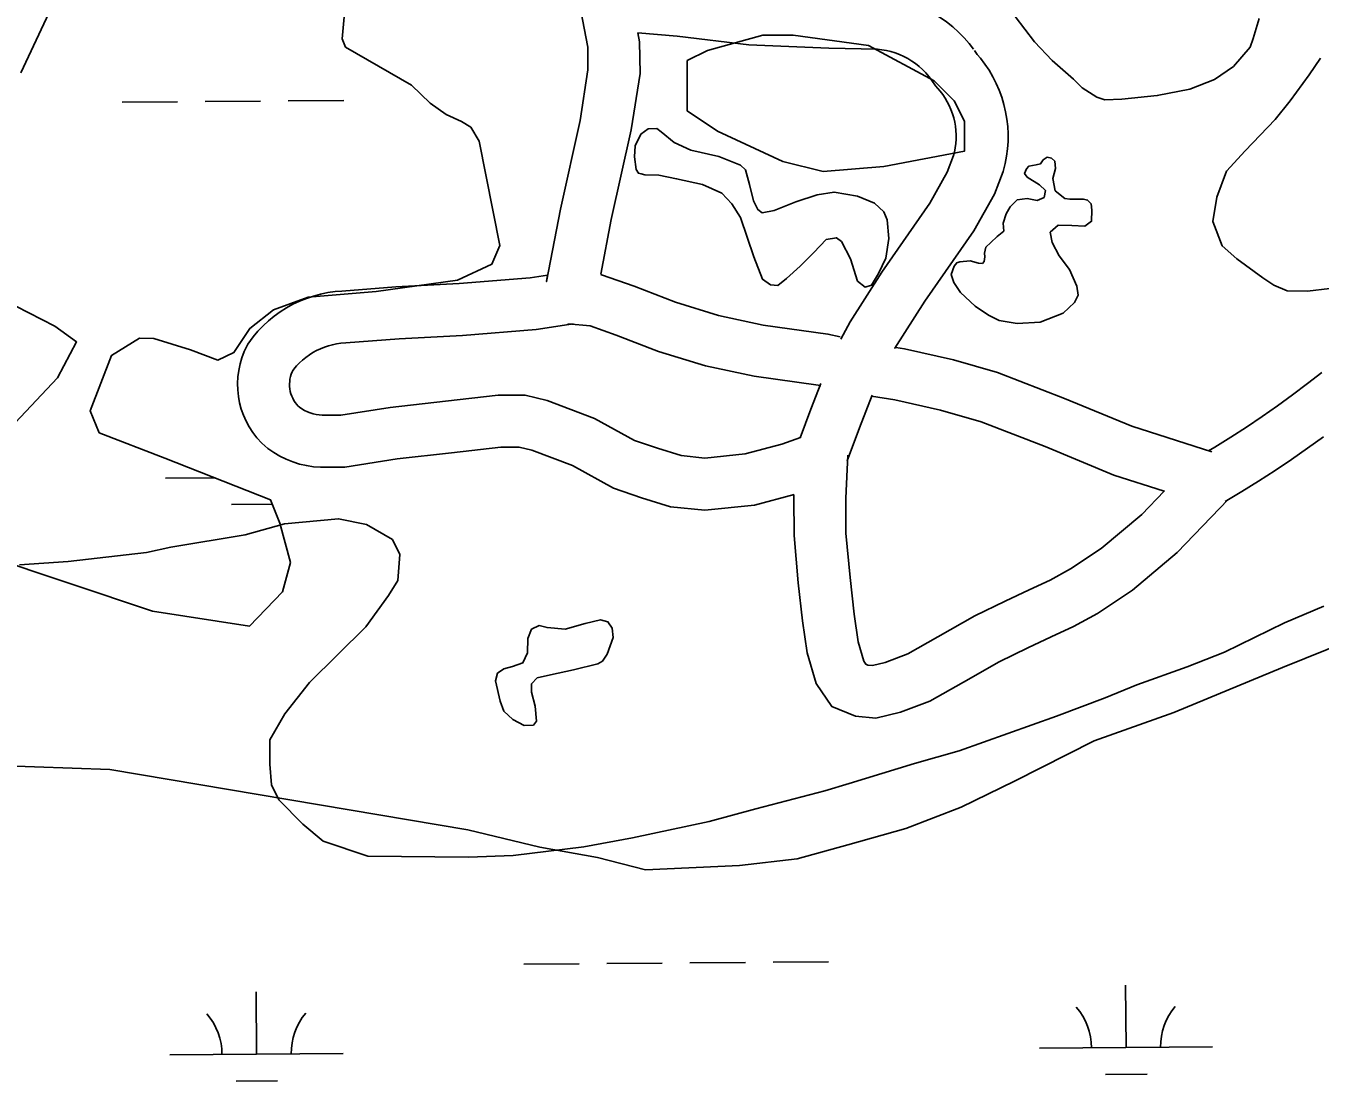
# Model space of a CAD drawing. Extents: x 3540316 to 3578335, y 553172 to 578787.
# Drawn here: x 3561139 to 3561886, y 565384 to 565993 of the extents above; entities that cross this region are included whole.
import ezdxf

# ---------------------------------------------------------------- set-up
doc = ezdxf.new("R2010")
doc.units = 0
for name, color, linetype in [('V-ROAD-CNTR', 7, 'Continuous'), ('V-SITE-VEGE', 7, 'Continuous'), ('V-TOPO-SHOR', 7, 'Continuous'), ('V-WETL-SWMP', 7, 'Continuous')]:
    doc.layers.add(name, color=color, linetype=linetype)

msp = doc.modelspace()

# ---------------------------------------------------------------- linework, layer by layer
at = {"layer": 'V-ROAD-CNTR'}
for points in [[(3561686.12, 565979.82), (3561683.65, 565983.06), (3561680.68, 565986.49), (3561677.51, 565989.73), (3561674.15, 565992.76), (3561670.59, 565995.58), (3561666.88, 565998.17), (3561663.01, 566000.53), (3561659, 566002.64), (3561654.86, 566004.5), (3561650.62, 566006.1), (3561646.29, 566007.43), (3561641.88, 566008.49), (3561637.42, 566009.27), (3561632.69, 566009.81), (3561603.48, 566010.35), (3561558.91, 566012.3), (3561518.18, 566017.13), (3561489.19, 566019.65), (3561485.11, 566019.97)], [(3561459.39, 566002.06), (3561463.36, 565981.09), (3561463.54, 565968), (3561459, 565938.79), (3561447.59, 565887.59), (3561439.68, 565845.71), (3561440.24, 565849.45), (3561430.12, 565847.85), (3561389.12, 565844.63), (3561352.6, 565842.62), (3561321.42, 565840.23), (3561317.61, 565839.94), (3561313.38, 565839.34), (3561309.2, 565838.49), (3561305.07, 565837.39), (3561301.02, 565836.04), (3561297.06, 565834.45), (3561293.2, 565832.62), (3561289.47, 565830.56), (3561285.87, 565828.28), (3561282.4, 565825.77), (3561279.1, 565823.06), (3561275.97, 565820.16), (3561273.02, 565817.07), (3561270.27, 565813.81), (3561267.09, 565809.56), (3561265.09, 565805.32), (3561263.75, 565801.8), (3561262.69, 565798.18), (3561261.92, 565794.5), (3561261.43, 565790.76), (3561261.23, 565786.99), (3561261.34, 565783.22), (3561261.73, 565779.48), (3561262.42, 565775.77), (3561263.39, 565772.13), (3561264.64, 565768.57), (3561266.17, 565765.13), (3561267.96, 565761.82), (3561270, 565758.64), (3561272.29, 565755.64), (3561275.17, 565752.43), (3561278.75, 565749.47), (3561282.1, 565747.11), (3561285.62, 565745.02), (3561289.29, 565743.2), (3561293.09, 565741.67), (3561297, 565740.44), (3561300.99, 565739.52), (3561305.04, 565738.9), (3561309.12, 565738.6), (3561312.56, 565738.61), (3561323.18, 565738.53), (3561353.47, 565743.35), (3561384.81, 565746.98), (3561413.27, 565750.25), (3561423.73, 565750.17), (3561431.21, 565748.42), (3561454.65, 565739.5), (3561478.26, 565726.48), (3561494.37, 565720.98), (3561511.27, 565715.81), (3561530.9, 565713.73), (3561559.72, 565716.76), (3561582.53, 565722.77)], [(3561492.32, 565989.38), (3561493.32, 565984.11), (3561493.57, 565965.89), (3561488.5, 565933.22), (3561476.97, 565881.54), (3561471.01, 565849.96)], [(3561662.25, 565961.65), (3561660.35, 565964.14), (3561658.61, 565966.16), (3561656.74, 565968.06), (3561654.76, 565969.85), (3561652.67, 565971.51), (3561650.48, 565973.03), (3561648.2, 565974.42), (3561645.84, 565975.66), (3561643.41, 565976.76), (3561640.92, 565977.7), (3561638.36, 565978.48), (3561635.78, 565979.1), (3561633.15, 565979.56), (3561630.73, 565979.84), (3561602.55, 565980.37), (3561556.49, 565982.37), (3561515.11, 565987.28), (3561492.35, 565989.27)], [(3561640.57, 565807.01), (3561640.7, 565807.25), (3561658.05, 565834.42), (3561686.32, 565875.01), (3561698.13, 565896.1), (3561703.13, 565909.28), (3561704.31, 565913.81), (3561705.14, 565918.04), (3561705.71, 565922.31), (3561706.02, 565926.62), (3561706.07, 565930.93), (3561705.86, 565935.24), (3561705.39, 565939.53), (3561704.66, 565943.78), (3561703.68, 565947.97), (3561702.44, 565952.11), (3561700.96, 565956.16), (3561699.23, 565960.1), (3561697.27, 565963.95), (3561695.08, 565967.66), (3561692.66, 565971.24), (3561690.04, 565974.66), (3561688.13, 565976.86), (3561686.65, 565979.08)], [(3561609.48, 565812.5), (3561614.8, 565822.43), (3561633.09, 565851.07), (3561660.86, 565890.94), (3561670.87, 565908.82), (3561674.51, 565918.41), (3561675.04, 565920.47), (3561675.52, 565922.92), (3561675.86, 565925.39), (3561676.04, 565927.88), (3561676.06, 565930.38), (3561675.94, 565932.87), (3561675.67, 565935.35), (3561675.25, 565937.81), (3561674.68, 565940.24), (3561673.96, 565942.63), (3561673.1, 565944.98), (3561672.1, 565947.27), (3561670.97, 565949.49), (3561669.7, 565951.64), (3561668.3, 565953.71), (3561666.78, 565955.69), (3561664.24, 565958.63), (3561661.71, 565962.4)], [(3561470.97, 565849.74), (3561471.38, 565849.7), (3561490.23, 565843.02), (3561514, 565833.82), (3561538.88, 565826.15), (3561564.73, 565820.65), (3561602.03, 565815.46), (3561609.16, 565813.78)], [(3561454.96, 565821.42), (3561433.65, 565818.03), (3561391.12, 565814.7), (3561354.57, 565812.69), (3561323.74, 565810.32), (3561320.87, 565810.1), (3561318.45, 565809.76), (3561316.05, 565809.27), (3561313.69, 565808.64), (3561311.37, 565807.87), (3561309.11, 565806.96), (3561306.9, 565805.91), (3561304.76, 565804.73), (3561302.69, 565803.42), (3561300.72, 565801.99), (3561298.83, 565800.44), (3561297.03, 565798.78), (3561295.35, 565797.02), (3561293.77, 565795.15), (3561292.93, 565794.03), (3561292.72, 565793.56), (3561292.21, 565792.23), (3561291.81, 565790.86), (3561291.51, 565789.46), (3561291.33, 565788.05), (3561291.26, 565786.63), (3561291.3, 565785.2), (3561291.44, 565783.78), (3561291.7, 565782.38), (3561292.07, 565781), (3561292.54, 565779.66), (3561293.12, 565778.35), (3561293.8, 565777.09), (3561294.57, 565775.9), (3561295.44, 565774.77), (3561296.02, 565774.11), (3561296.97, 565773.33), (3561298.42, 565772.3), (3561299.95, 565771.39), (3561301.56, 565770.6), (3561303.21, 565769.94), (3561304.91, 565769.4), (3561306.64, 565769), (3561308.4, 565768.73), (3561310.18, 565768.6), (3561312.62, 565768.61), (3561320.92, 565768.55), (3561349.39, 565773.07), (3561381.37, 565776.79), (3561411.67, 565780.26), (3561427.3, 565780.14), (3561439.99, 565777.17), (3561467.29, 565766.79), (3561490.44, 565754.02), (3561503.61, 565749.53), (3561517.29, 565745.34), (3561530.9, 565743.9), (3561554.3, 565746.35), (3561575.47, 565751.93), (3561586.24, 565755.73), (3561586, 565755.55), (3561592.18, 565772.1), (3561597.97, 565786.82)], [(3561452, 565821.43), (3561464.83, 565820.2), (3561479.8, 565814.89), (3561504.16, 565805.46), (3561531.33, 565797.09), (3561559.53, 565791.09), (3561596.51, 565785.94), (3561597.98, 565785.59)], [(3561641.24, 565807.7), (3561646.33, 565806.86), (3561674.55, 565800.6), (3561700.04, 565793.25), (3561738.55, 565778.31), (3561777.46, 565762.22), (3561823.59, 565747.53)], [(3561821.84, 565748.09), (3561825.45, 565750.24), (3561834.64, 565755.92), (3561843.72, 565761.78), (3561852.7, 565767.8), (3561861.56, 565773.98), (3561870.31, 565780.32), (3561878.94, 565786.83), (3561887.1, 565793.2)], [(3561627.19, 565779.59), (3561640.66, 565777.39), (3561667.13, 565771.51), (3561690.45, 565764.8), (3561727.39, 565750.47), (3561767.15, 565734.01), (3561796.17, 565724.78), (3561783.21, 565711.32), (3561759.86, 565691.69), (3561742.06, 565679.92), (3561730.27, 565673.38), (3561718.31, 565667.82), (3561704.41, 565661.34), (3561686.86, 565652.72), (3561665.54, 565640.61), (3561648.19, 565630.87), (3561635.11, 565625.86), (3561627.74, 565624.13), (3561625.17, 565624.39), (3561623.9, 565624.9), (3561622.69, 565626.67), (3561619.51, 565637.73), (3561617.21, 565653.79), (3561614.8, 565674.95), (3561612.46, 565700.6), (3561612.3, 565720.75), (3561613.52, 565745.51)], [(3561613.1, 565742.35), (3561620.2, 565761.36), (3561627.62, 565780.25)], [(3561831.37, 565718.85), (3561841.01, 565724.58), (3561850.66, 565730.56), (3561860.21, 565736.71), (3561869.63, 565743.04), (3561878.94, 565749.53), (3561888.14, 565756.19)], [(3561833.12, 565719.9), (3561803.72, 565689.37), (3561777.85, 565667.62), (3561757.63, 565654.25), (3561743.88, 565646.62), (3561730.97, 565640.63), (3561717.37, 565634.28), (3561700.89, 565626.19), (3561680.29, 565614.49), (3561660.96, 565603.63), (3561643.94, 565597.12), (3561629.75, 565593.79), (3561617.98, 565594.95), (3561604.3, 565600.43), (3561595.19, 565613.73), (3561590.11, 565631.43), (3561587.45, 565649.97), (3561584.96, 565671.9), (3561582.48, 565699.12), (3561582.3, 565721.36), (3561582.37, 565722.72)]]:
    msp.add_lwpolyline(points, dxfattribs=at)
at = {"layer": 'V-SITE-VEGE'}
msp.add_lwpolyline([(3561625.55, 565982.05), (3561663.36, 565961.67), (3561675, 565950.03), (3561680.82, 565938.39), (3561680.82, 565920.92), (3561634.27, 565912.19), (3561599.36, 565909.28), (3561576.09, 565915.1), (3561538.27, 565932.57), (3561520.81, 565944.21), (3561520.81, 565973.32), (3561532.45, 565979.14), (3561564.45, 565987.87), (3561581.91, 565987.87)], close=True, dxfattribs=at)
for points in [[(3561904.74, 565843.28), (3561878.9, 565840.25), (3561867.07, 565840.33), (3561859.56, 565843.62), (3561853.14, 565847.97), (3561838.16, 565858.84), (3561829.61, 565866.43), (3561824.33, 565880.46), (3561826.59, 565894.43), (3561832.08, 565909.45), (3561842.93, 565921.2), (3561860.28, 565939.36), (3561868.96, 565950.05), (3561879.84, 565965.03), (3561886.36, 565974.66)], [(3561135.43, 565682.3), (3561163.41, 565684.25), (3561208.63, 565689.29), (3561222.64, 565692.41), (3561265.73, 565699.62), (3561288.36, 565705.9), (3561319.58, 565708.89), (3561335.7, 565705.55), (3561350.69, 565696.83), (3561354.93, 565688.19), (3561353.74, 565673.14), (3561348.3, 565664.57), (3561335.25, 565646.38), (3561302.74, 565614.35), (3561288.62, 565596.17), (3561279.9, 565581.17), (3561279.79, 565567.19), (3561280.78, 565555.35), (3561285.02, 565546.71), (3561298.9, 565532.62), (3561310.66, 565522.85), (3561336.41, 565514.05), (3561394.5, 565513.61), (3561420.32, 565514.5), (3561461.24, 565519.57), (3561489.25, 565524.74), (3561533.43, 565534.09), (3561560.38, 565541.42), (3561600.26, 565551.88), (3561614.28, 565556.07), (3561652.01, 565567.62), (3561677.89, 565574.96), (3561733.98, 565594.98), (3561762.03, 565605.53), (3561780.37, 565612.92), (3561809.5, 565623.46), (3561831.08, 565631.9), (3561865.63, 565648.86), (3561888.29, 565658.37)]]:
    msp.add_lwpolyline(points, dxfattribs=at)
at = {"layer": 'V-TOPO-SHOR'}
for points in [[(3561710.1, 565998.81), (3561721.33, 565984.11), (3561731.5, 565973.35), (3561743.86, 565962.57), (3561748.84, 565957.51), (3561757.3, 565952.22), (3561761.87, 565950.66), (3561771.69, 565951.02), (3561792.2, 565953.05), (3561810.99, 565956.83), (3561825.21, 565962.4), (3561836.17, 565969.95), (3561845.85, 565981), (3561847.63, 565986), (3561850.99, 565997.53)], [(3561491.41, 565910.46), (3561490.37, 565917.66), (3561490.85, 565923.99), (3561493.96, 565930.72), (3561498.35, 565933.96), (3561503.36, 565934.15), (3561505.75, 565932.16), (3561513.33, 565926), (3561522.9, 565921.57), (3561539.01, 565917.95), (3561551.62, 565912.84), (3561554.44, 565910.2), (3561556.77, 565901.68), (3561559.1, 565892.29), (3561561.68, 565887.25), (3561564.06, 565885.49), (3561571.06, 565886.74), (3561583.52, 565891.67), (3561595.77, 565895.72), (3561605.6, 565897.39), (3561619.1, 565895.11), (3561628.88, 565890.89), (3561634.3, 565886.05), (3561636.23, 565881.46), (3561637.24, 565870.54), (3561635.41, 565859.21), (3561631.2, 565850.3), (3561627.22, 565843.57), (3561623.5, 565842.51), (3561619.17, 565846.03), (3561615.12, 565858.93), (3561609.96, 565868.79), (3561606.92, 565870.99), (3561601.03, 565869.94), (3561593.99, 565862.58), (3561586.08, 565854.57), (3561578.18, 565847.43), (3561573.13, 565843.54), (3561568.99, 565843.79), (3561564.21, 565847.1), (3561559.29, 565860.01), (3561551.61, 565882.75), (3561546.66, 565890.64), (3561540.81, 565896.79), (3561529.73, 565901.67), (3561514.7, 565905.05), (3561504.47, 565907.09), (3561496.4, 565907.37), (3561494.22, 565907.82), (3561492.7, 565908.27), (3561491.41, 565910.46)], [(3561703.58, 565874.84), (3561703.17, 565879.43), (3561704.96, 565884.87), (3561707.17, 565888.78), (3561711.34, 565892.89), (3561717.02, 565893.72), (3561722.9, 565892.58), (3561726.84, 565894.3), (3561727.74, 565898.22), (3561724.28, 565901.52), (3561717.11, 565905.93), (3561715.6, 565908.12), (3561716.71, 565910.73), (3561718.03, 565912.25), (3561722.18, 565913.09), (3561724.8, 565913.73), (3561726.35, 565915.9), (3561728.54, 565917.62), (3561731.15, 565916.95), (3561733.1, 565915.19), (3561733.51, 565911.04), (3561731.94, 565905.17), (3561733.19, 565898.18), (3561738.83, 565893.77), (3561741.66, 565893.32), (3561749.52, 565893.26), (3561751.91, 565892.8), (3561754.07, 565890.6), (3561754.48, 565886.89), (3561754.22, 565880.57), (3561750.27, 565877.77), (3561742.86, 565878.04), (3561735.01, 565878.32), (3561730.4, 565874.21), (3561731.44, 565868.31), (3561735.53, 565860.65), (3561741.58, 565852.75), (3561745.65, 565843.12), (3561746.48, 565837.88), (3561744.49, 565833.75), (3561737.9, 565827.47), (3561724.56, 565822.34), (3561711.25, 565821.57), (3561701, 565823.17), (3561694.71, 565826.27), (3561687.11, 565831.56), (3561678.66, 565839.48), (3561674.78, 565845.18), (3561673.29, 565849.77), (3561674.85, 565854.56), (3561676.39, 565856.51), (3561678.14, 565857.15), (3561684.25, 565857.76), (3561689.04, 565856.42), (3561691.22, 565856.18), (3561692.32, 565857.26), (3561692.56, 565860.09), (3561692.36, 565862.06), (3561693.25, 565865.54), (3561696.11, 565868.36), (3561699.84, 565871.82), (3561703.58, 565874.84)], [(3561428.68, 565631.54), (3561428.74, 565639.82), (3561430.96, 565645.04), (3561435.34, 565647.19), (3561439.91, 565646.07), (3561450.37, 565645.11), (3561461.96, 565648.3), (3561470.7, 565650.42), (3561475.05, 565649.29), (3561477.42, 565645.78), (3561478.04, 565640.33), (3561474.69, 565630.76), (3561471.83, 565626.63), (3561469.2, 565625.13), (3561455.22, 565621.74), (3561441.89, 565618.79), (3561434.24, 565617.1), (3561430.95, 565613.64), (3561430.91, 565608.84), (3561433.03, 565600.75), (3561433.84, 565592.02), (3561432.07, 565589.64), (3561426.62, 565589.46), (3561420.1, 565593), (3561414.91, 565597.83), (3561412.77, 565603.52), (3561410.24, 565615.32), (3561411.36, 565619.67), (3561414.87, 565622.26), (3561419.9, 565623.53), (3561426.02, 565625.67), (3561428.68, 565631.54)]]:
    msp.add_lwpolyline(points, dxfattribs=at)
at = {"layer": 'V-WETL-SWMP'}
for p, q in [((3561194.54, 565949.27), (3561226.53, 565949.52)), ((3561242.53, 565949.64), (3561274.53, 565949.89)), ((3561290.53, 565950.01), (3561322.53, 565950.26)), ((3561219.62, 565732.22), (3561248.17, 565732.44)), ((3561257.73, 565717.08), (3561281.37, 565717.26)), ((3561864.41, 565622.94), (3561935.48, 565651.58)), ((3561801.71, 565597.03), (3561864.41, 565622.94)), ((3561755.74, 565580.7), (3561801.71, 565597.03)), ((3561709.73, 565557.44), (3561755.74, 565580.7)), ((3561038.87, 565569.47), (3561187.46, 565564.17)), ((3561187.46, 565564.17), (3561394.18, 565529.27)), ((3561679.05, 565542.39), (3561709.73, 565557.44)), ((3561647.01, 565530.13), (3561679.05, 565542.39)), ((3561394.18, 565529.27), (3561435.78, 565519.23)), ((3561613.6, 565520.66), (3561647.01, 565530.13)), ((3561584.36, 565512.55), (3561613.6, 565520.66)), ((3561435.78, 565519.23), (3561469.07, 565513.42)), ((3561469.07, 565513.42), (3561496.8, 565506.26)), ((3561496.8, 565506.26), (3561551, 565508.63)), ((3561551, 565508.63), (3561584.36, 565512.55)), ((3561426.43, 565451.73), (3561458.43, 565451.98)), ((3561474.43, 565452.1), (3561506.43, 565452.35)), ((3561522.43, 565452.47), (3561554.43, 565452.72)), ((3561570.43, 565452.84), (3561602.43, 565453.09)), ((3561774.13, 565403.67), (3561773.85, 565439.67)), ((3561272.24, 565399.8), (3561271.96, 565435.8)), ((3561724.13, 565403.28), (3561824.13, 565404.05)), ((3561222.24, 565399.41), (3561322.24, 565400.18)), ((3561762.25, 565388.14), (3561786.25, 565388.33)), ((3561260.36, 565384.28), (3561284.36, 565384.46))]:
    msp.add_line(p, q, dxfattribs=at)
for points in [[(3561136.08, 565966.27), (3561162.67, 566022.89), (3561166.53, 566057.13), (3561162.97, 566063.47), (3561142.95, 566069.94), (3561135.79, 566077.43)], [(3561323.05, 566000.72), (3561321.58, 565985.84), (3561323.58, 565981.09), (3561361.74, 565959.16), (3561372.49, 565948.71), (3561381.68, 565942.1), (3561390.45, 565938.2), (3561395.83, 565934.78), (3561400.73, 565926.85), (3561412.69, 565866.56), (3561408.09, 565855.77), (3561388.18, 565846.45), (3561341.23, 565840.03), (3561301.97, 565836.72), (3561282.08, 565829.43), (3561268.24, 565818.71), (3561259.12, 565804.8), (3561249.84, 565800.36), (3561234.1, 565806.34), (3561212.95, 565812.81), (3561204.61, 565813.1), (3561188.53, 565803.07), (3561176.11, 565771.15), (3561181.43, 565758.48), (3561219.2, 565743.77), (3561280.35, 565719.85), (3561285.66, 565706.29), (3561291.81, 565683.69), (3561287.17, 565666.59), (3561268.08, 565646.89), (3561212.22, 565655.43), (3561115.96, 565687.72)], [(3561132.77, 565764.26), (3561157.31, 565790.23), (3561168.29, 565810.89), (3561155.73, 565820), (3561118, 565839.23)]]:
    msp.add_lwpolyline(points, dxfattribs=at)
for centre, start, end in [((3561327.48, 565400.7), 139.66985, 181.21351), ((3561718.89, 565403.72), 359.66986, 41.21351), ((3561829.37, 565404.57), 139.66985, 181.21351), ((3561216.99, 565399.85), 359.66986, 41.21351)]:
    msp.add_arc(centre, 35.25, start, end, dxfattribs=at)

doc.saveas('drawing.dxf')
